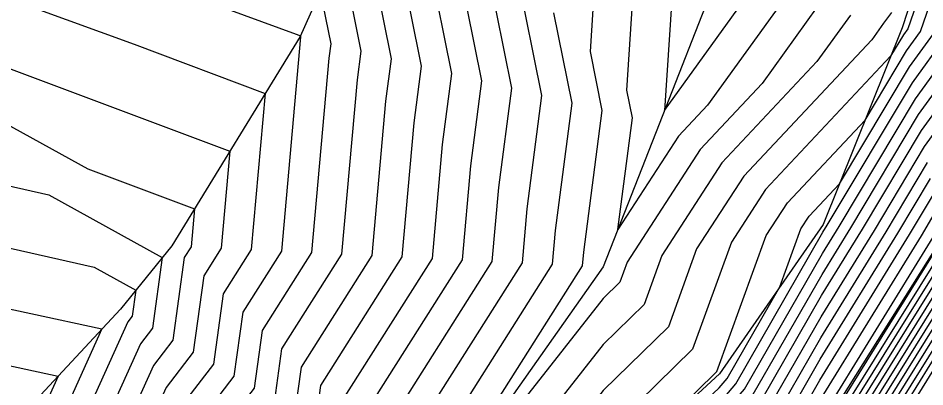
# Model space of a CAD drawing. Extents: x 2188792 to 2191981, y 386090 to 389710.
# Drawn here: x 2191092.92 to 2191135.21, y 388474.64 to 388491.85 of the extents above; entities that cross this region are included whole.
import ezdxf

# ---------------------------------------------------------------- set-up
doc = ezdxf.new("R2010")
doc.units = 0
for name, color, linetype in [('DTM Contours Major', 7, 'Continuous'), ('DTM Contours Minor', 7, 'Continuous'), ('PH Exist DTM Breakline', 7, 'Continuous')]:
    doc.layers.add(name, color=color, linetype=linetype)

msp = doc.modelspace()

# ---------------------------------------------------------------- linework, layer by layer
at = {"layer": 'DTM Contours Major'}
for points in [[(2191099.386, 388457.466), (2191100.288, 388458.948), (2191104.365, 388463.617), (2191105.194, 388465.455), (2191109.627, 388471.229), (2191109.755, 388472.156), (2191115.036, 388480.497), (2191115.345, 388483.948), (2191115.948, 388488.576), (2191114.513, 388495.692), (2191114.679, 388498.278), (2191114.805, 388500.232), (2191114.524, 388507.813), (2191114.756, 388508.839), (2191114.593, 388510.248), (2191117.502, 388517.537), (2191117.056, 388520.249), (2191116.827, 388523.636), (2191119.61, 388530.25), (2191117.415, 388537.452)], [(2191132.325, 388513.295), (2191125.786, 388514.677), (2191124.018, 388510.248), (2191124.529, 388505.807), (2191123.8, 388502.575), (2191123.888, 388500.202), (2191123.513, 388494.382), (2191123.073, 388487.543), (2191127.096, 388493.129), (2191130.069, 388497.256), (2191131.035, 388499.902), (2191132.035, 388502.515), (2191132.401, 388504.59), (2191133.46, 388507.98), (2191132.93, 388510.432), (2191132.325, 388513.295)], [(2191067.849, 388497.887), (2191070.209, 388497.918), (2191073.551, 388496.905), (2191080.21, 388498.731), (2191083.785, 388493.821), (2191087.21, 388490.246), (2191087.922, 388487.957), (2191092.249, 388486.98), (2191096.164, 388484.81), (2191101.142, 388482.944), (2191100.984, 388481.182), (2191100.668, 388480.682), (2191100.138, 388476.821), (2191099.228, 388475.636), (2191095.645, 388467.7), (2191094.08, 388465.908), (2191090.511, 388460.048), (2191088.953, 388455.208), (2191085.919, 388451.007), (2191084.179, 388447.676), (2191081.448, 388443.846), (2191079.586, 388440.225), (2191070.412, 388434.68), (2191068.574, 388432.285)], [(2191136.979, 388498.771), (2191134.418, 388491.344), (2191134.214, 388491.063), (2191133.618, 388490.067), (2191127.784, 388483.855), (2191126.189, 388481.393), (2191124.38, 388476.403), (2191120.214, 388472.315), (2191118.444, 388470.061), (2191115.067, 388465.702), (2191112.775, 388462.954), (2191110.172, 388457.823), (2191108.659, 388455.534), (2191106.394, 388451.607), (2191096.38, 388448.128), (2191099.386, 388457.466)], [(2191107.935, 388495.146), (2191108.912, 388490.299), (2191108.739, 388488.971), (2191108.01, 388480.84), (2191105.211, 388476.419), (2191104.882, 388474.025), (2191102.211, 388470.546), (2191100.005, 388465.659), (2191097.184, 388462.428), (2191094.948, 388458.757), (2191092.363, 388450.724), (2191090.935, 388448.747), (2191088.171, 388443.455), (2191086.994, 388441.804), (2191084.144, 388436.26), (2191076.308, 388431.524), (2191074.851, 388429.436), (2191073.132, 388426.972), (2191071.074, 388424.023), (2191070.575, 388418.01), (2191064.282, 388412.371)], [(2191099.87, 388436.116), (2191105.224, 388442.515), (2191106.277, 388444.072), (2191109.165, 388448.414), (2191112.178, 388452.942), (2191113.317, 388454.534), (2191116.709, 388461.025), (2191117.951, 388462.706), (2191118.98, 388464.153), (2191121.953, 388468.99), (2191125.593, 388472.424), (2191127.209, 388474.298), (2191130.418, 388479.885), (2191131.761, 388482.068), (2191134.916, 388487.344), (2191137.409, 388490.777)], [(2191077.805, 388413.771), (2191079.481, 388415.484), (2191088.285, 388420.823), (2191088.932, 388421.463), (2191090.56, 388421.829), (2191094.283, 388425.345), (2191096.403, 388428.125), (2191101.403, 388434.596), (2191103.305, 388437.395), (2191106.376, 388441.065), (2191108.843, 388444.714), (2191110.471, 388447.162), (2191112.171, 388449.716), (2191115.15, 388453.879), (2191116.879, 388457.189), (2191120.189, 388461.668), (2191122.93, 388465.523), (2191124.106, 388467.437), (2191125.547, 388468.796), (2191129.237, 388473.076), (2191130.317, 388474.956), (2191134.502, 388481.758), (2191135.618, 388483.625)], [(2191081.584, 388411.722), (2191089.082, 388417.116), (2191090.942, 388418.649), (2191093.463, 388421.748), (2191096.337, 388424.463), (2191101.619, 388431.391), (2191103.04, 388433.229), (2191106.74, 388438.674), (2191107.528, 388439.616), (2191111.408, 388445.356), (2191111.778, 388445.911), (2191112.163, 388446.491), (2191116.982, 388453.223), (2191117.05, 388453.353), (2191117.843, 388454.426), (2191122.074, 388460.726), (2191122.301, 388460.963), (2191125.814, 388466.203), (2191126.029, 388466.434), (2191130.265, 388471.585), (2191131.187, 388472.734), (2191136.032, 388480.529)], [(2191136.097, 388478.186), (2191133.058, 388473.296), (2191130.263, 388469.817), (2191127.515, 388466.475), (2191126.676, 388465.574), (2191123.945, 388461.5), (2191122.649, 388460.146), (2191118.694, 388454.257), (2191117.352, 388452.089), (2191113.215, 388445.967), (2191112.328, 388444.193), (2191108.751, 388438.862), (2191108.325, 388437.719), (2191104.686, 388432.331), (2191104.236, 388431.094), (2191099.708, 388425.308), (2191098.392, 388423.582), (2191098.012, 388423.224), (2191092.321, 388416.228), (2191088.124, 388412.768)]]:
    msp.add_lwpolyline(points, dxfattribs=at)
at = {"layer": 'DTM Contours Minor'}
for points in [[(2191121.576, 388487.197), (2191121.316, 388488.484), (2191121.746, 388495.161), (2191122.071, 388500.208), (2191121.945, 388503.623), (2191122.575, 388506.413), (2191122.133, 388510.248), (2191124.438, 388516.025), (2191132.967, 388514.222), (2191133.756, 388510.488), (2191134.447, 388507.29), (2191133.639, 388504.703), (2191133.124, 388501.787), (2191132.355, 388499.777), (2191130.965, 388495.969), (2191128.645, 388492.748), (2191125.073, 388487.788), (2191123.716, 388486.344), (2191120.899, 388481.993), (2191121.576, 388487.197)], [(2191063.172, 388507.285), (2191070.209, 388504.575), (2191074.37, 388506.087), (2191080.21, 388504.551), (2191084.584, 388500.247), (2191086.955, 388496.991), (2191090.211, 388493.592), (2191098.325, 388490.628), (2191104.448, 388488.333), (2191103.795, 388481.045), (2191102.485, 388478.977), (2191102.036, 388475.703), (2191100.421, 388473.6), (2191097.389, 388466.884), (2191095.321, 388464.516), (2191092.286, 388459.532), (2191090.317, 388453.414), (2191087.925, 388450.103), (2191085.776, 388445.987), (2191083.666, 388443.029), (2191081.409, 388438.639), (2191070.286, 388431.916), (2191069.592, 388431.012)], [(2191109.778, 388499.273), (2191111.726, 388489.61), (2191111.382, 388486.962), (2191110.82, 388480.703), (2191107.029, 388474.714), (2191106.78, 388472.906), (2191103.405, 388468.509), (2191101.749, 388464.842), (2191098.426, 388461.036), (2191096.723, 388458.241), (2191093.726, 388448.93), (2191092.941, 388447.843), (2191089.768, 388441.766), (2191089.212, 388440.987)], [(2191111.111, 388499.296), (2191113.133, 388489.265), (2191112.703, 388485.957), (2191112.226, 388480.634), (2191107.937, 388473.862), (2191107.729, 388472.347), (2191104.001, 388467.491), (2191102.621, 388464.434), (2191099.047, 388460.34), (2191097.611, 388457.983), (2191094.408, 388448.033), (2191093.944, 388447.391), (2191090.567, 388440.922)], [(2191121.651, 388471.573), (2191125.511, 388475.36), (2191127.811, 388481.704), (2191128.801, 388483.233), (2191132.423, 388487.09), (2191134.354, 388490.319), (2191135.016, 388491.23), (2191137.313, 388497.892)], [(2191108.856, 388497.21), (2191110.319, 388489.955), (2191110.06, 388487.966), (2191109.415, 388480.771), (2191106.12, 388475.567), (2191105.831, 388473.466), (2191102.808, 388469.527), (2191100.877, 388465.25), (2191097.805, 388461.732), (2191095.836, 388458.499), (2191093.044, 388449.827), (2191091.938, 388448.295), (2191088.97, 388442.611), (2191088.103, 388441.395), (2191085.055, 388435.467), (2191079.72, 388432.243), (2191077.448, 388428.985), (2191074.767, 388425.143), (2191071.557, 388420.544), (2191071.307, 388417.523), (2191064.686, 388411.589)], [(2191112.812, 388497.494), (2191114.54, 388488.921), (2191114.024, 388484.952), (2191113.631, 388480.566), (2191108.846, 388473.009)], [(2191090.211, 388496.831), (2191105.893, 388491.102), (2191106.092, 388491.019), (2191106.098, 388490.989), (2191106.097, 388490.981), (2191105.2, 388480.977), (2191103.394, 388478.124), (2191102.985, 388475.143), (2191101.018, 388472.582), (2191098.261, 388466.475), (2191095.942, 388463.82), (2191093.173, 388459.274), (2191090.999, 388452.517), (2191088.928, 388449.651), (2191086.574, 388445.143), (2191084.775, 388442.621), (2191082.321, 388437.846), (2191070.223, 388430.534), (2191070.101, 388430.376), (2191070.081, 388430.314), (2191070.066, 388430.254), (2191070.042, 388430.205), (2191069.112, 388418.985)], [(2191145.945, 388496.483), (2191144.759, 388491.135), (2191142.981, 388485.806), (2191141.747, 388483.825), (2191139.802, 388481.087), (2191136.149, 388476.311), (2191134.554, 388473.746), (2191130.262, 388468.402), (2191128.704, 388466.508), (2191127.365, 388465.07), (2191125.26, 388461.929), (2191123.108, 388459.681), (2191120.06, 388455.141), (2191117.598, 388451.166), (2191114.409, 388446.446), (2191112.517, 388442.663), (2191109.759, 388438.553), (2191108.813, 388436.012), (2191106.008, 388431.858), (2191104.962, 388428.981), (2191100.391, 388423.141), (2191099.959, 388421.849), (2191094.149, 388414.961)], [(2191145.545, 388496.047), (2191144.441, 388491.073), (2191142.787, 388486.116), (2191141.237, 388483.626), (2191139.465, 388481.131), (2191136.136, 388476.78), (2191134.18, 388473.633), (2191130.263, 388468.756), (2191128.407, 388466.5), (2191127.193, 388465.196), (2191124.931, 388461.822), (2191122.993, 388459.797), (2191119.718, 388454.92), (2191117.537, 388451.397), (2191114.111, 388446.326), (2191112.47, 388443.046), (2191109.507, 388438.631), (2191108.691, 388436.439), (2191105.677, 388431.976), (2191104.78, 388429.509), (2191099.87, 388423.236), (2191099.572, 388422.342), (2191093.33, 388414.943)], [(2191102.048, 388456.691), (2191102.151, 388456.86), (2191106.981, 388462.392), (2191106.984, 388462.4), (2191112.474, 388469.551), (2191112.481, 388469.599), (2191119.251, 388480.292), (2191119.309, 388480.933), (2191120.169, 388487.542), (2191119.616, 388490.286), (2191119.98, 388495.94)], [(2191065.763, 388495.801), (2191070.209, 388495.86), (2191076.503, 388493.953), (2191080.21, 388494.969), (2191082.2, 388492.236), (2191084.106, 388490.246), (2191085.555, 388485.59), (2191094.356, 388483.603), (2191099.641, 388480.674), (2191099.189, 388477.38), (2191098.632, 388476.655), (2191094.773, 388468.108), (2191093.459, 388466.604), (2191089.624, 388460.307), (2191088.271, 388456.105), (2191084.916, 388451.459), (2191083.381, 388448.52), (2191080.338, 388444.255), (2191078.675, 388441.018), (2191070.475, 388436.063), (2191068.065, 388432.922)], [(2191085.37, 388495.406), (2191090.211, 388490.353), (2191090.47, 388490.258), (2191102.795, 388485.638), (2191102.389, 388481.114), (2191101.577, 388479.83), (2191101.087, 388476.262), (2191099.825, 388474.618), (2191096.517, 388467.292), (2191094.701, 388465.212), (2191091.399, 388459.79), (2191089.635, 388454.311), (2191086.922, 388450.555), (2191084.977, 388446.832), (2191082.557, 388443.438), (2191080.498, 388439.432), (2191070.349, 388433.298), (2191069.083, 388431.649)], [(2191063.678, 388493.716), (2191070.209, 388493.802), (2191079.456, 388491), (2191080.21, 388491.207), (2191080.615, 388490.651), (2191081.003, 388490.246), (2191083.188, 388483.223), (2191096.464, 388480.226), (2191098.406, 388479.15), (2191098.24, 388477.939), (2191098.035, 388477.673), (2191093.901, 388468.517), (2191092.838, 388467.3), (2191088.736, 388460.565), (2191087.589, 388457.002), (2191083.912, 388451.911), (2191082.582, 388449.364), (2191079.229, 388444.663), (2191077.763, 388441.812), (2191070.538, 388437.445), (2191067.555, 388433.558)], [(2191100.273, 388457.208), (2191100.909, 388458.252), (2191105.237, 388463.209), (2191105.791, 388464.436), (2191110.576, 388470.67), (2191110.663, 388471.304), (2191116.441, 388480.429), (2191116.666, 388482.943), (2191117.355, 388488.231), (2191116.214, 388493.89)], [(2191107.013, 388493.083), (2191107.505, 388490.644), (2191107.418, 388489.976), (2191106.605, 388480.908), (2191104.303, 388477.272), (2191103.934, 388474.584), (2191101.615, 388471.564), (2191099.133, 388466.067), (2191096.563, 388463.124), (2191094.061, 388459.016), (2191091.681, 388451.62), (2191089.932, 388449.199), (2191087.373, 388444.299), (2191085.884, 388442.212), (2191083.232, 388437.053), (2191072.896, 388430.806), (2191072.254, 388429.886), (2191071.497, 388428.8), (2191070.59, 388427.501), (2191069.844, 388418.497)], [(2191133.654, 388492.108), (2191133.292, 388491.605), (2191132.735, 388490.832), (2191126.767, 388484.477), (2191124.568, 388481.081), (2191123.25, 388477.445), (2191120.214, 388474.467), (2191116.605, 388469.871), (2191114.295, 388466.891), (2191110.855, 388462.766), (2191109.116, 388459.339), (2191106.807, 388455.846), (2191105.212, 388453.079), (2191098.155, 388450.628), (2191100.273, 388457.208)], [(2191101.161, 388456.95), (2191101.53, 388457.556), (2191106.109, 388462.801), (2191106.388, 388463.418), (2191111.525, 388470.11), (2191111.572, 388470.451), (2191117.846, 388480.361), (2191117.988, 388481.938), (2191118.762, 388487.887), (2191117.915, 388492.088)], [(2191130.194, 388492.367), (2191127.627, 388488.803), (2191124.733, 388485.721), (2191121.325, 388480.459), (2191120.988, 388479.531), (2191120.214, 388478.771), (2191112.926, 388469.491), (2191112.753, 388469.268), (2191107.015, 388462.39), (2191107.005, 388462.369), (2191103.105, 388456.471), (2191102.847, 388456.023), (2191101.705, 388455.627), (2191102.048, 388456.691)], [(2191061.593, 388491.631), (2191070.209, 388491.744), (2191075.154, 388490.246), (2191080.21, 388482.819), (2191080.821, 388480.856), (2191086.87, 388479.49), (2191096.83, 388477.344), (2191093.029, 388468.925), (2191092.217, 388467.996), (2191087.849, 388460.823), (2191086.907, 388457.899), (2191082.909, 388452.364), (2191081.784, 388450.208), (2191078.12, 388445.071), (2191076.852, 388442.605), (2191070.601, 388438.827), (2191067.046, 388434.195)], [(2191131.743, 388491.986), (2191130.181, 388489.817), (2191125.75, 388485.099), (2191122.946, 388480.77), (2191122.119, 388478.488), (2191120.214, 388476.619), (2191114.765, 388469.681), (2191113.524, 388468.08), (2191108.935, 388462.578), (2191108.061, 388460.854), (2191104.956, 388456.159), (2191104.03, 388454.551), (2191099.93, 388453.127), (2191101.161, 388456.95)], [(2191093.106, 388439.306), (2191096.88, 388443.02), (2191103.376, 388442.002), (2191104.533, 388443.384), (2191104.738, 388443.687), (2191108.381, 388449.164), (2191112.182, 388454.877), (2191112.218, 388454.927), (2191116.606, 388463.327), (2191116.608, 388463.329), (2191116.61, 388463.331), (2191120.661, 388469.922), (2191125.621, 388474.601), (2191125.993, 388475.032), (2191128.454, 388479.317), (2191129.432, 388482.016), (2191129.817, 388482.611), (2191131.228, 388484.112), (2191134.495, 388489.575), (2191135.614, 388491.117)], [(2191100.641, 388437.602), (2191104.994, 388442.805), (2191105.764, 388443.944), (2191108.904, 388448.664), (2191112.179, 388453.587), (2191112.951, 388454.665), (2191116.675, 388461.792), (2191117.503, 388462.914), (2191118.19, 388463.879), (2191121.522, 388469.301), (2191125.603, 388473.15), (2191126.804, 388474.543), (2191130.438, 388480.871), (2191131.213, 388482.13), (2191134.776, 388488.088), (2191136.81, 388490.891)], [(2191102.008, 388439.802), (2191104.763, 388443.095), (2191105.251, 388443.816), (2191108.643, 388448.914), (2191112.181, 388454.232), (2191112.584, 388454.796), (2191116.641, 388462.56), (2191117.056, 388463.122), (2191117.4, 388463.605), (2191121.091, 388469.611), (2191125.612, 388473.875), (2191126.398, 388474.787), (2191130.458, 388481.857), (2191130.664, 388482.192), (2191134.635, 388488.831), (2191136.212, 388491.004)], [(2191075.34, 388415.166), (2191078.485, 388418.38), (2191083.713, 388421.55), (2191086.258, 388424.065), (2191092.659, 388425.504), (2191093.05, 388425.873), (2191093.273, 388426.165), (2191100.42, 388435.415), (2191101.244, 388436.627), (2191105.685, 388441.935), (2191107.303, 388444.329), (2191109.688, 388447.913), (2191112.175, 388451.652), (2191114.05, 388454.272), (2191116.777, 388459.491), (2191118.846, 388462.291), (2191120.56, 388464.701), (2191122.814, 388468.369), (2191125.575, 388470.973), (2191128.02, 388473.809), (2191130.377, 388477.914), (2191132.857, 388481.944), (2191135.197, 388485.857), (2191138.605, 388490.551)], [(2191100.557, 388436.372), (2191105.454, 388442.225), (2191106.79, 388444.201), (2191109.426, 388448.163), (2191112.176, 388452.297), (2191113.684, 388454.403), (2191116.743, 388460.258), (2191118.399, 388462.498), (2191119.77, 388464.427), (2191122.383, 388468.679), (2191125.584, 388471.698), (2191127.615, 388474.054), (2191130.398, 388478.899), (2191132.309, 388482.006), (2191135.057, 388486.6), (2191138.007, 388490.664)], [(2191062.22, 388488.234), (2191070.209, 388488.552), (2191076.635, 388480.245), (2191077.287, 388477.322), (2191080.824, 388477.113), (2191082.706, 388477.749), (2191094.781, 388475.146), (2191092.156, 388469.333), (2191091.596, 388468.692), (2191086.961, 388461.081), (2191086.225, 388458.796), (2191081.906, 388452.816), (2191080.985, 388451.053), (2191077.011, 388445.48), (2191075.94, 388443.398), (2191070.664, 388440.209), (2191066.537, 388434.831)], [(2191076.162, 388414.701), (2191078.817, 388417.414), (2191085.237, 388421.307), (2191087.149, 388423.198), (2191091.96, 388424.279), (2191093.461, 388425.697), (2191094.316, 388426.819), (2191100.748, 388435.142), (2191101.931, 388436.883), (2191105.915, 388441.645), (2191107.816, 388444.457), (2191109.949, 388447.663), (2191112.173, 388451.007), (2191114.417, 388454.141), (2191116.811, 388458.723), (2191119.294, 388462.083), (2191121.35, 388464.975), (2191123.245, 388468.058), (2191125.565, 388470.247), (2191128.426, 388473.565), (2191130.357, 388476.928), (2191133.406, 388481.882), (2191135.338, 388485.113)], [(2191076.983, 388414.236), (2191079.149, 388416.449), (2191086.761, 388421.065), (2191088.041, 388422.33), (2191091.26, 388423.054), (2191093.872, 388425.521), (2191095.359, 388427.472), (2191101.075, 388434.869), (2191102.618, 388437.139), (2191106.145, 388441.355), (2191108.329, 388444.586), (2191110.21, 388447.413), (2191112.172, 388450.361), (2191114.783, 388454.01), (2191116.845, 388457.956), (2191119.741, 388461.875), (2191122.14, 388465.249), (2191123.675, 388467.748), (2191125.556, 388469.522), (2191128.832, 388473.321), (2191130.337, 388475.942), (2191133.954, 388481.82), (2191135.478, 388484.369)], [(2191079.813, 388414.519), (2191089.809, 388420.58), (2191089.824, 388420.595), (2191089.861, 388420.603), (2191094.694, 388425.168), (2191097.446, 388428.778), (2191101.73, 388434.322), (2191103.992, 388437.651), (2191106.606, 388440.776), (2191109.356, 388444.842), (2191110.733, 388446.912), (2191112.169, 388449.071), (2191115.516, 388453.748), (2191116.913, 388456.422), (2191120.636, 388461.46), (2191123.72, 388465.797), (2191124.537, 388467.127), (2191125.537, 388468.07), (2191129.643, 388472.832), (2191130.296, 388473.97), (2191135.05, 388481.696), (2191135.759, 388482.882)], [(2191080.145, 388413.554), (2191086.089, 388417.158), (2191089.657, 388419.725), (2191090.114, 388420.102), (2191090.733, 388420.863), (2191095.105, 388424.992), (2191098.489, 388429.431), (2191102.057, 388434.049), (2191104.679, 388437.906), (2191106.837, 388440.486), (2191109.869, 388444.971), (2191110.994, 388446.662), (2191112.168, 388448.426), (2191115.883, 388453.617), (2191116.947, 388455.654), (2191121.084, 388461.252), (2191124.51, 388466.071), (2191124.967, 388466.816), (2191125.528, 388467.345), (2191130.048, 388472.587), (2191130.276, 388472.984), (2191135.598, 388481.634)], [(2191082.244, 388413.66), (2191089.466, 388418.856), (2191090.39, 388419.618), (2191091.643, 388421.158), (2191095.516, 388424.816), (2191099.533, 388430.084), (2191102.385, 388433.776), (2191105.366, 388438.162), (2191107.067, 388440.196), (2191110.382, 388445.099), (2191111.255, 388446.412), (2191112.166, 388447.781), (2191116.249, 388453.485), (2191116.981, 388454.887), (2191121.532, 388461.044), (2191125.3, 388466.345), (2191125.398, 388466.505), (2191125.519, 388466.619), (2191127.278, 388468.66), (2191130.265, 388472.292), (2191130.439, 388472.509), (2191136.007, 388481.466)], [(2191080.971, 388412.012), (2191089.274, 388417.986), (2191090.666, 388419.133), (2191092.553, 388421.453), (2191095.926, 388424.64), (2191100.576, 388430.738), (2191102.712, 388433.503), (2191106.053, 388438.418), (2191107.297, 388439.906), (2191110.895, 388445.227), (2191111.517, 388446.162), (2191112.165, 388447.136), (2191116.616, 388453.354), (2191117.015, 388454.12), (2191121.714, 388460.478), (2191121.959, 388460.842), (2191121.972, 388460.856), (2191125.641, 388466.329), (2191125.732, 388466.426), (2191130.265, 388471.939), (2191130.813, 388472.621), (2191136.02, 388480.997)], [(2191082.198, 388411.432), (2191088.891, 388416.247), (2191091.218, 388418.165), (2191094.373, 388422.043), (2191096.748, 388424.287), (2191102.662, 388432.044), (2191103.367, 388432.956), (2191107.427, 388438.93), (2191107.758, 388439.326), (2191111.921, 388445.484), (2191112.039, 388445.661), (2191112.162, 388445.846), (2191113.972, 388448.375), (2191117.106, 388453.013), (2191117.328, 388453.373), (2191122.189, 388460.61), (2191122.629, 388461.071), (2191125.986, 388466.077), (2191126.326, 388466.443), (2191130.264, 388471.231), (2191131.561, 388472.846), (2191136.045, 388480.06)], [(2191136.058, 388479.592), (2191131.936, 388472.959), (2191130.264, 388470.878), (2191126.624, 388466.451), (2191126.158, 388465.951), (2191122.958, 388461.178), (2191122.304, 388460.494), (2191117.67, 388453.594), (2191117.167, 388452.782), (2191112.32, 388445.608), (2191112.186, 388445.341), (2191107.994, 388439.094), (2191107.959, 388438.999), (2191103.695, 388432.685), (2191103.692, 388432.679), (2191103.669, 388432.649), (2191097.159, 388424.111), (2191095.283, 388422.338), (2191091.494, 388417.681), (2191088.699, 388415.377), (2191082.812, 388411.141)], [(2191136.071, 388479.123), (2191132.31, 388473.071), (2191130.264, 388470.524), (2191126.921, 388466.459), (2191126.331, 388465.825), (2191123.287, 388461.285), (2191122.419, 388460.378), (2191118.011, 388453.815), (2191117.229, 388452.551), (2191112.619, 388445.728), (2191112.234, 388444.958), (2191108.247, 388439.017), (2191108.081, 388438.572), (2191104.025, 388432.567), (2191103.874, 388432.151), (2191102.349, 388430.202), (2191097.57, 388423.934), (2191096.192, 388422.633), (2191091.769, 388417.197), (2191088.508, 388414.507)], [(2191136.084, 388478.654), (2191132.684, 388473.183), (2191130.264, 388470.171), (2191127.218, 388466.467), (2191126.503, 388465.699), (2191123.616, 388461.393), (2191122.534, 388460.262), (2191118.353, 388454.036), (2191117.29, 388452.32), (2191112.917, 388445.847), (2191112.281, 388444.576), (2191108.499, 388438.94), (2191108.203, 388438.145), (2191104.356, 388432.449), (2191104.055, 388431.622), (2191101.028, 388427.755), (2191097.981, 388423.758), (2191097.102, 388422.929), (2191092.045, 388416.712), (2191088.316, 388413.638)], [(2191136.11, 388477.717), (2191133.432, 388473.408), (2191130.263, 388469.463), (2191127.812, 388466.483), (2191126.848, 388465.448), (2191124.273, 388461.607), (2191122.763, 388460.029), (2191119.035, 388454.478), (2191117.414, 388451.859), (2191113.514, 388446.087), (2191112.375, 388443.811), (2191109.003, 388438.785), (2191108.447, 388437.292), (2191105.016, 388432.213), (2191104.418, 388430.566), (2191098.829, 388423.425), (2191098.797, 388423.33), (2191097.993, 388422.377), (2191092.597, 388415.744), (2191087.933, 388411.898)], [(2191136.123, 388477.248), (2191133.806, 388473.521), (2191130.263, 388469.11), (2191128.11, 388466.491), (2191127.021, 388465.322), (2191124.602, 388461.715), (2191122.878, 388459.913), (2191119.377, 388454.699), (2191117.475, 388451.628), (2191113.812, 388446.206), (2191112.423, 388443.428), (2191109.255, 388438.708), (2191108.569, 388436.865), (2191105.347, 388432.094), (2191104.599, 388430.038), (2191099.35, 388423.331), (2191099.184, 388422.836), (2191095.031, 388417.912), (2191092.873, 388415.26), (2191087.741, 388411.029)]]:
    msp.add_lwpolyline(points, dxfattribs=at)
at = {"layer": 'PH Exist DTM Breakline'}
for points in [[(2191169.021, 388589.299), (2191165.483, 388578.717), (2191161.862, 388570.672), (2191159.729, 388563.466), (2191155.333, 388556.811), (2191149.987, 388549.452), (2191146.01, 388537.039), (2191144.896, 388529.507), (2191143.781, 388521.974), (2191142.741, 388509.843), (2191142.535, 388502.786), (2191140.216, 388490.246), (2191136.003, 388481.589), (2191130.265, 388472.456), (2191125.516, 388466.42), (2191121.952, 388460.85), (2191117.056, 388453.197), (2191112.161, 388445.544), (2191107.925, 388439.116), (2191103.69, 388432.687)], [(2191141.511, 388538.027), (2191140.216, 388530.25), (2191137.369, 388520.58), (2191137.272, 388510.726), (2191137.628, 388505.067), (2191136.756, 388499.358), (2191134.151, 388491.394), (2191130.466, 388482.214), (2191125.63, 388475.25), (2191120.214, 388470.244), (2191116.606, 388463.33), (2191112.182, 388454.939), (2191108.274, 388449.267), (2191104.366, 388443.594), (2191099.67, 388436.041), (2191092.906, 388425.935), (2191089.844, 388420.575), (2191080.617, 388412.18), (2191073.674, 388406.78), (2191066.664, 388401.531), (2191061.179, 388397.264), (2191055.695, 388392.997)], [(2191130.215, 388510.248), (2191129.348, 388504.312), (2191128.026, 388500.188), (2191125.422, 388493.54), (2191122.818, 388486.893), (2191120.214, 388480.245), (2191112.628, 388469.461), (2191106.992, 388462.387), (2191102.391, 388456.592), (2191095.393, 388446.738)], [(2191110.213, 388500.247), (2191106.08, 388490.993), (2191100.088, 388481.226), (2191097.688, 388478.264), (2191090.211, 388470.244)]]:
    msp.add_lwpolyline(points, dxfattribs=at)

doc.saveas('drawing.dxf')
